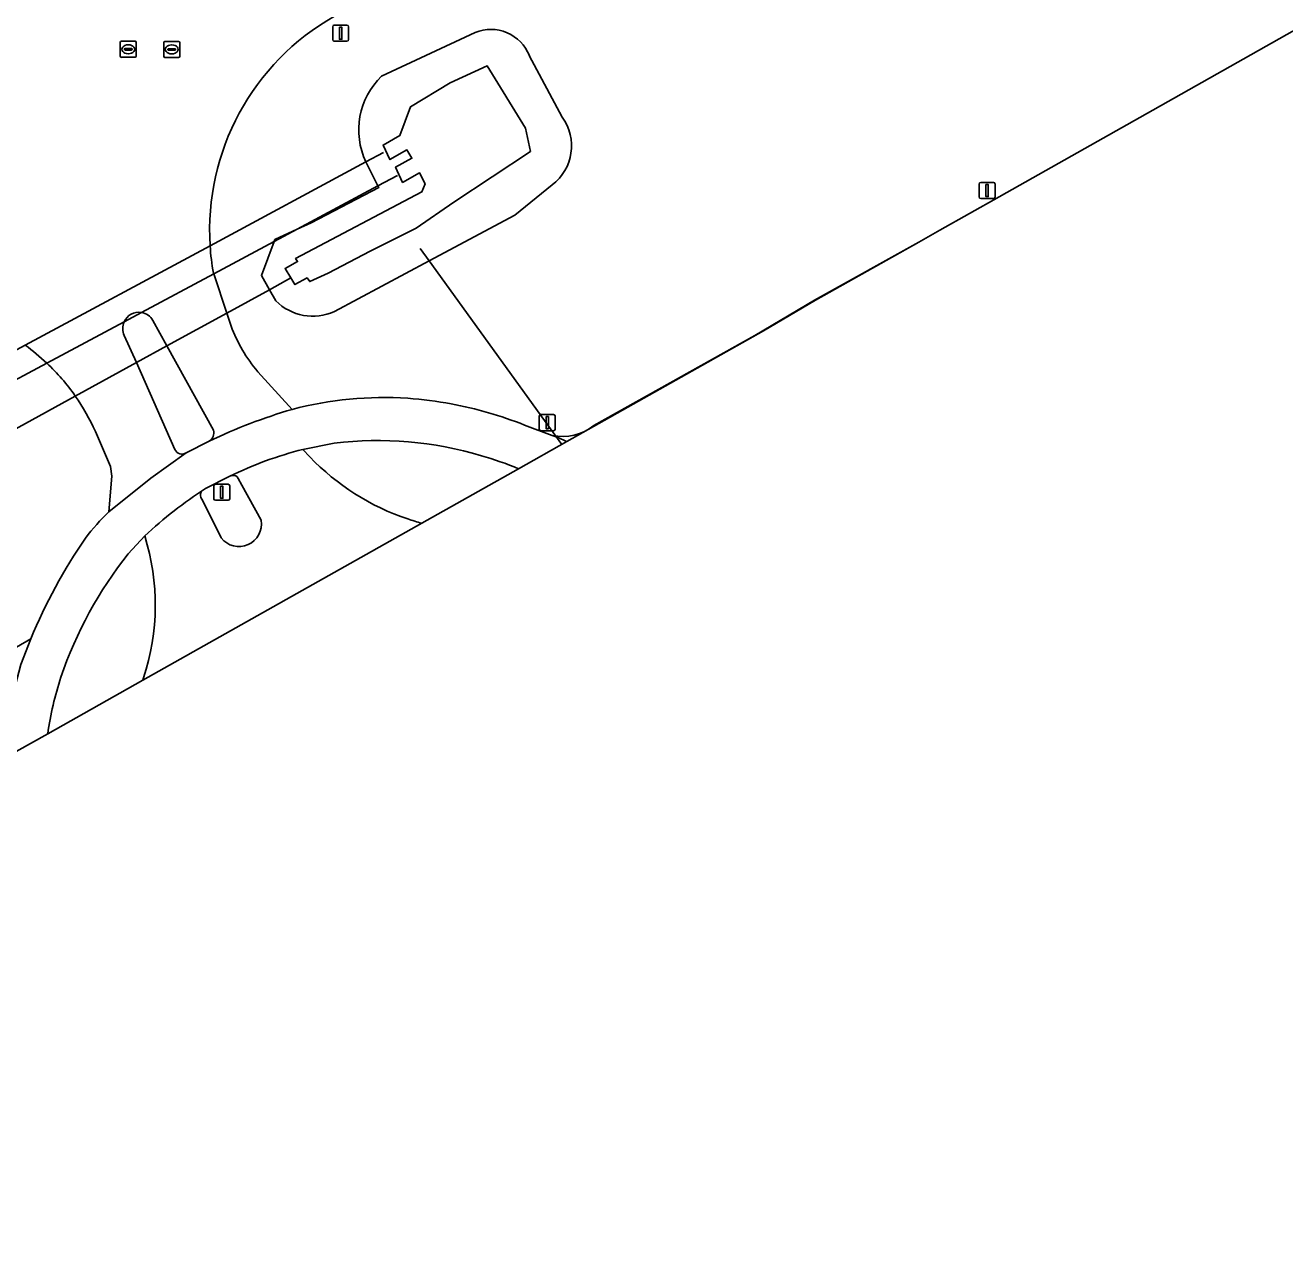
# Model space of a CAD drawing. Extents: x 154324 to 155744, y 382937 to 384188.
# Drawn here: x 154623.5 to 154702, y 382936.9 to 383013.5 of the extents above; entities that cross this region are included whole.
import ezdxf

# ---------------------------------------------------------------- set-up
doc = ezdxf.new("R2010")
doc.units = 0
for name, color, linetype in [('IMGEO_Berm_groen', 7, 'Continuous'), ('IMGEO_Bouwland', 7, 'Continuous'), ('IMGEO_Duiker', 7, 'Continuous'), ('IMGEO_Fietspad_gesloten', 7, 'Continuous'), ('IMGEO_Groenvoorziening', 7, 'Continuous'), ('IMGEO_Lichtmast', 7, 'Continuous'), ('IMGEO_Meer_plas_ven_vijver', 7, 'Continuous'), ('IMGEO_Oever', 7, 'Continuous'), ('IMGEO_Rijbaan_lokaal_gesloten', 7, 'Continuous'), ('IMGEO_Rioolput', 7, 'Continuous'), ('IMGEO_Terreindeel_onvherhard', 7, 'Continuous')]:
    doc.layers.add(name, color=color, linetype=linetype)

msp = doc.modelspace()

# ---------------------------------------------------------------- linework, layer by layer
at = {"layer": 'IMGEO_Berm_groen'}
for points in [[(154658.948, 382988.56), (154668.99, 382994.184), (154672.719, 382996.386), (154679.206, 383000), (154680.529, 383000.746), (154684.215, 383002.824), (154689.553, 383005.833), (154692.996, 383007.774), (154702.968, 383013.395), (154704.954, 383014.514), (154806.83, 383071.943)], [(154645.715, 383010.342), (154651.552, 383013.075)], [(154654.932, 383011.629), (154656.984, 383007.793)], [(154639.129, 382996.331), (154638.733, 382997.028), (154638.229, 382997.915), (154639.026, 383000.035), (154639.073, 383000.16), (154640.459, 383000.802), (154641.329, 383001.205), (154645.547, 383003.398), (154645.497, 383003.498), (154644.743, 383005.004)], [(154656.358, 383003.566), (154654.026, 383001.683)], [(154654.026, 383001.683), (154648.683, 382998.827), (154642.779, 382995.67)], [(154635.238, 382998.066), (154635.254, 382998.017), (154636.071, 382995.569), (154636.339, 382994.766)], [(154635.233, 382988.262), (154632.335, 382993.523), (154631.458, 382995.115)], [(154629.682, 382994.182), (154630.437, 382992.483), (154632.842, 382987.069)], [(154638.004, 382991.907), (154640.152, 382989.569)], [(154654.637, 382988.59), (154656.359, 382987.948)], [(154633.534, 382986.86), (154634.979, 382987.59)], [(154622.137, 382969.615), (154622.415, 382970.571), (154623.242, 382973.667), (154623.855, 382975.262), (154613.013, 382968.966)]]:
    msp.add_lwpolyline(points, dxfattribs=at)
for centre, radius, start, end in [((154650.317, 383000.748), 15.316, 119.47976, 183.64109), ((154652.523, 383010.671), 2.593, 21.68273, 111.99376), ((154648.975, 383006.991), 4.675, 134.21039, 205.14969), ((154654.493, 383006.002), 3.068, 307.43903, 35.71292), ((154650.289, 383000.747), 15.288, 183.64587, 190.10049), ((154641.432, 382998.639), 3.26, 225.06129, 294.40915), ((154630.585, 382994.619), 1.004, 80.38704, 155.91145), ((154630.583, 382994.616), 1.008, 29.69572, 80.26572), ((154630.588, 382994.62), 1.006, 155.97907, 205.77957), ((154645.529, 382998.204), 9.812, 200.50881, 219.92179), ((154645.868, 382967.806), 22.502, 86.20945, 104.717), ((154645.565, 382965.708), 24.616, 79.474, 85.82796), ((154645.564, 382965.714), 24.61, 68.36609, 79.46873), ((154657.005, 382990.998), 3.118, 258.04632, 308.55311), ((154634.683, 382988.086), 0.578, 300.84027, 17.74894), ((154633.271, 382987.241), 0.462, 201.79438, 304.59456)]:
    msp.add_arc(centre, radius, start, end, dxfattribs=at)
at = {"layer": 'IMGEO_Bouwland'}
for points in [[(154438.839, 383056.383), (154444.541, 383054.87), (154455.34, 383000), (154467.757, 382936.912), (154500, 382938.667), (154564.677, 382942.188), (154564.678, 382942.188), (154613.013, 382968.966), (154623.855, 382975.262)], [(154628.723, 382983.189), (154628.905, 382985.403), (154628.83, 382986.011), (154627.881, 382988.181)]]:
    msp.add_lwpolyline(points, dxfattribs=at)
for centre, radius, start, end in [((154615.685, 382982.742), 13.354, 46.64852, 54.15969), ((154615.704, 382982.755), 13.331, 34.97235, 46.66943), ((154615.58, 382982.685), 13.473, 24.07709, 34.9156), ((154638.762, 382972.828), 14.427, 134.09593, 142.85721), ((154655.276, 382962.271), 34.001, 145.47921, 157.53676)]:
    msp.add_arc(centre, radius, start, end, dxfattribs=at)
at = {"layer": 'IMGEO_Duiker'}
for points in [[(154612.941, 382987.879), (154614.4, 382988.664), (154623.504, 382993.567), (154635.032, 382999.775), (154644.743, 383005.004), (154645.833, 383005.591)], [(154613.689, 382986.479), (154615.298, 382987.34), (154624.852, 382992.452), (154629.669, 382995.029), (154630.753, 382995.609), (154635.254, 382998.017), (154639.026, 383000.035), (154640.459, 383000.802), (154645.497, 383003.498), (154646.707, 383004.145)], [(154648.121, 382999.605), (154648.683, 382998.827), (154656.953, 382987.38)], [(154640.07, 382997.76), (154638.733, 382997.028), (154636.071, 382995.569), (154632.335, 382993.523), (154630.437, 382992.483), (154626.628, 382990.396), (154619.984, 382986.756), (154619.063, 382986.252)]]:
    msp.add_lwpolyline(points, dxfattribs=at)
at = {"layer": 'IMGEO_Fietspad_gesloten'}
for points in [[(154657.27, 382987.558), (154669.54, 382994.463), (154672.77, 382996.372), (154679.206, 383000)], [(154679.206, 383000), (154672.719, 382996.386), (154668.99, 382994.184), (154658.948, 382988.56)], [(154656.359, 382987.948), (154654.637, 382988.59)], [(154634.979, 382987.59), (154633.534, 382986.86), (154631.341, 382985.277), (154628.723, 382983.189)], [(154640.815, 382987.07), (154642.764, 382987.457)], [(154654.26, 382985.864), (154657.27, 382987.558)], [(154634.748, 382984.631), (154636.262, 382985.398)], [(154629.924, 382980.563), (154630.958, 382981.673)], [(154623.855, 382975.262), (154623.242, 382973.667), (154622.415, 382970.571), (154622.137, 382969.615), (154622.044, 382967.734)], [(154622.044, 382967.734), (154624.907, 382969.346)]]:
    msp.add_lwpolyline(points, dxfattribs=at)
for centre, radius, start, end in [((154645.868, 382967.806), 22.502, 86.20945, 104.717), ((154645.565, 382965.708), 24.616, 79.474, 85.82796), ((154650.01, 382956.051), 34.938, 106.38874, 115.48129), ((154645.564, 382965.714), 24.61, 68.36609, 79.46873), ((154657.005, 382990.998), 3.118, 258.04632, 308.55311), ((154653.811, 382980.741), 7.644, 63.09324, 70.52489), ((154653.811, 382980.741), 7.644, 63.09324, 70.52489), ((154646.577, 382964.344), 23.446, 104.22764, 116.1019), ((154645.505, 382965.393), 22.234, 73.15844, 97.08195), ((154647.071, 382969.018), 18.316, 66.88815, 74.55912), ((154648.604, 382962.971), 25.712, 122.60675, 133.33554), ((154638.762, 382972.828), 14.427, 134.09593, 142.85721), ((154655.276, 382962.271), 34.001, 145.47921, 157.53676), ((154650.018, 382964.624), 25.648, 141.57735, 161.24349), ((154646.174, 382966.229), 21.494, 162.00119, 171.66356)]:
    msp.add_arc(centre, radius, start, end, dxfattribs=at)
at = {"layer": 'IMGEO_Groenvoorziening'}
for points in [[(154642.764, 382987.457), (154640.815, 382987.07), (154641.244, 382986.61)], [(154648.225, 382982.468), (154654.26, 382985.864)], [(154630.958, 382981.673), (154629.924, 382980.563)], [(154624.907, 382969.346), (154630.839, 382972.684), (154630.884, 382972.831)]]:
    msp.add_lwpolyline(points, dxfattribs=at)
for centre, radius, start, end in [((154645.505, 382965.393), 22.234, 73.15844, 97.08195), ((154652.177, 382997.085), 15.141, 223.77336, 251.40457), ((154647.071, 382969.018), 18.316, 66.88815, 74.55912), ((154656.856, 383012.493), 31.241, 252.28351, 253.96326), ((154617.166, 382977.367), 14.449, 341.703, 17.33799), ((154650.018, 382964.624), 25.648, 141.57735, 161.24349), ((154646.174, 382966.229), 21.494, 162.00119, 171.66356)]:
    msp.add_arc(centre, radius, start, end, dxfattribs=at)
at = {"layer": 'IMGEO_Lichtmast'}
for p, q in [((154642.674, 383012.625), (154642.674, 383013.425)), ((154642.674, 383013.425), (154642.674, 383012.625)), ((154642.774, 383013.525), (154643.564, 383013.525)), ((154643.564, 383013.525), (154642.774, 383013.525)), ((154643.664, 383013.425), (154643.664, 383012.625)), ((154643.664, 383012.625), (154643.664, 383013.425)), ((154643.564, 383012.525), (154642.774, 383012.525)), ((154642.774, 383012.525), (154643.564, 383012.525)), ((154682.975, 383002.815), (154682.975, 383003.615)), ((154682.975, 383003.615), (154682.975, 383002.815)), ((154683.075, 383003.715), (154683.865, 383003.715)), ((154683.865, 383003.715), (154683.075, 383003.715)), ((154683.965, 383003.615), (154683.965, 383002.815)), ((154683.965, 383002.815), (154683.965, 383003.615)), ((154683.865, 383002.715), (154683.075, 383002.715)), ((154683.075, 383002.715), (154683.865, 383002.715)), ((154655.654, 382989.239), (154656.444, 382989.239)), ((154656.444, 382989.239), (154655.654, 382989.239)), ((154655.554, 382988.339), (154655.554, 382989.139)), ((154655.554, 382989.139), (154655.554, 382988.339)), ((154656.544, 382989.139), (154656.544, 382988.339)), ((154656.544, 382988.339), (154656.544, 382989.139)), ((154656.444, 382988.239), (154655.654, 382988.239)), ((154655.654, 382988.239), (154656.444, 382988.239)), ((154635.262, 382983.997), (154635.262, 382984.797)), ((154635.262, 382984.797), (154635.262, 382983.997)), ((154635.362, 382984.897), (154636.152, 382984.897)), ((154636.152, 382984.897), (154635.362, 382984.897)), ((154636.252, 382984.797), (154636.252, 382983.997)), ((154636.252, 382983.997), (154636.252, 382984.797)), ((154636.152, 382983.897), (154635.362, 382983.897)), ((154635.362, 382983.897), (154636.152, 382983.897))]:
    msp.add_line(p, q, dxfattribs=at)
for points in [[(154643.094, 383013.4), (154643.244, 383013.4), (154643.244, 383012.65), (154643.094, 383012.65), (154643.094, 383013.4)], [(154683.395, 383003.59), (154683.545, 383003.59), (154683.545, 383002.84), (154683.395, 383002.84), (154683.395, 383003.59)], [(154655.974, 382989.114), (154656.124, 382989.114), (154656.124, 382988.364), (154655.974, 382988.364), (154655.974, 382989.114)], [(154635.682, 382984.772), (154635.832, 382984.772), (154635.832, 382984.022), (154635.682, 382984.022), (154635.682, 382984.772)]]:
    msp.add_lwpolyline(points, dxfattribs=at)
for centre, start, end in [((154642.774, 383013.425), 90, 180), ((154642.774, 383013.425), 90, 180), ((154643.564, 383013.425), 0, 90), ((154643.564, 383013.425), 360, 90), ((154642.774, 383012.625), 180, 270), ((154642.774, 383012.625), 180, 270), ((154643.564, 383012.625), 270, 0), ((154643.564, 383012.625), 270, 0), ((154683.075, 383003.615), 90, 180), ((154683.075, 383003.615), 90, 180), ((154683.865, 383003.615), 0, 90), ((154683.865, 383003.615), 360, 90), ((154683.075, 383002.815), 180, 270), ((154683.075, 383002.815), 180, 270), ((154683.865, 383002.815), 270, 0), ((154683.865, 383002.815), 270, 0), ((154655.654, 382989.139), 90, 180), ((154655.654, 382989.139), 90, 180), ((154656.444, 382989.139), 0, 90), ((154656.444, 382989.139), 360, 90), ((154655.654, 382988.339), 180, 270), ((154655.654, 382988.339), 180, 270), ((154656.444, 382988.339), 270, 0), ((154656.444, 382988.339), 270, 0), ((154635.362, 382984.797), 90, 180), ((154635.362, 382984.797), 90, 180), ((154636.152, 382984.797), 0, 90), ((154636.152, 382984.797), 360, 90), ((154635.362, 382983.997), 180, 270), ((154635.362, 382983.997), 180, 270), ((154636.152, 382983.997), 270, 0), ((154636.152, 382983.997), 270, 0)]:
    msp.add_arc(centre, 0.1, start, end, dxfattribs=at)
at = {"layer": 'IMGEO_Meer_plas_ven_vijver'}
msp.add_lwpolyline([(154642.4, 382998.066), (154645.001, 382999.428), (154647.883, 383000.859), (154650.221, 383002.479), (154655.013, 383005.654), (154654.683, 383007.111), (154652.305, 383010.983), (154649.99, 383009.937), (154647.514, 383008.442), (154646.863, 383006.641), (154645.812, 383006.05), (154646.246, 383005.148), (154647.297, 383005.744), (154647.609, 383005.226), (154646.592, 383004.672), (154647.028, 383003.718), (154648.079, 383004.321), (154648.428, 383003.626), (154648.236, 383003.124), (154640.362, 382998.969), (154640.48, 382998.784), (154639.707, 382998.359), (154640.07, 382997.76), (154640.32, 382997.346), (154641.075, 382997.769), (154641.239, 382997.539)], close=True, dxfattribs=at)
at = {"layer": 'IMGEO_Oever'}
for points in [[(154651.552, 383013.075), (154645.715, 383010.342)], [(154656.984, 383007.793), (154654.932, 383011.629)], [(154644.743, 383005.004), (154645.497, 383003.498), (154645.547, 383003.398), (154641.329, 383001.205), (154640.459, 383000.802), (154639.073, 383000.16), (154639.026, 383000.035), (154638.229, 382997.915), (154638.733, 382997.028), (154639.129, 382996.331)], [(154642.779, 382995.67), (154648.683, 382998.827), (154654.026, 383001.683), (154656.358, 383003.566)]]:
    msp.add_lwpolyline(points, dxfattribs=at)
msp.add_lwpolyline([(154642.4, 382998.066), (154641.239, 382997.539), (154641.075, 382997.769), (154640.32, 382997.346), (154640.07, 382997.76), (154639.707, 382998.359), (154640.48, 382998.784), (154640.362, 382998.969), (154648.236, 383003.124), (154648.428, 383003.626), (154648.079, 383004.321), (154647.028, 383003.718), (154646.592, 383004.672), (154647.609, 383005.226), (154647.297, 383005.744), (154646.246, 383005.148), (154645.812, 383006.05), (154646.863, 383006.641), (154647.514, 383008.442), (154649.99, 383009.937), (154652.305, 383010.983), (154654.683, 383007.111), (154655.013, 383005.654), (154650.221, 383002.479), (154647.883, 383000.859), (154645.001, 382999.428)], close=True, dxfattribs=at)
for centre, radius, start, end in [((154652.523, 383010.671), 2.593, 21.68273, 111.99376), ((154648.975, 383006.991), 4.675, 134.21039, 205.14969), ((154654.493, 383006.002), 3.068, 307.43903, 35.71292), ((154641.432, 382998.639), 3.26, 225.06129, 294.40915)]:
    msp.add_arc(centre, radius, start, end, dxfattribs=at)
at = {"layer": 'IMGEO_Rijbaan_lokaal_gesloten'}
for points in [[(154636.339, 382994.766), (154636.071, 382995.569), (154635.254, 382998.017), (154635.238, 382998.066)], [(154631.458, 382995.115), (154632.335, 382993.523), (154635.233, 382988.262)], [(154632.842, 382987.069), (154630.437, 382992.483), (154629.682, 382994.182)], [(154640.152, 382989.569), (154638.004, 382991.907)], [(154627.881, 382988.181), (154628.83, 382986.011), (154628.905, 382985.403), (154628.723, 382983.189), (154631.341, 382985.277), (154633.534, 382986.86)], [(154641.244, 382986.61), (154640.815, 382987.07)], [(154636.262, 382985.398), (154636.415, 382985.437)], [(154634.567, 382984.506), (154634.748, 382984.631)], [(154636.771, 382985.264), (154637.011, 382984.845), (154638.218, 382982.656)], [(154635.716, 382981.548), (154634.572, 382983.86), (154634.456, 382984.069)], [(154630.839, 382972.684), (154648.225, 382982.468)], [(154630.884, 382972.831), (154630.839, 382972.684)]]:
    msp.add_lwpolyline(points, dxfattribs=at)
for centre, radius, start, end in [((154650.317, 383000.748), 15.316, 119.47976, 183.64109), ((154650.289, 383000.747), 15.288, 183.64587, 190.10049), ((154630.585, 382994.619), 1.004, 80.38704, 155.91145), ((154630.583, 382994.616), 1.008, 29.69572, 80.26572), ((154630.588, 382994.62), 1.006, 155.97907, 205.77957), ((154645.529, 382998.204), 9.812, 200.50881, 219.92179), ((154615.685, 382982.742), 13.354, 46.64852, 54.15969), ((154615.704, 382982.755), 13.331, 34.97235, 46.66943), ((154615.58, 382982.685), 13.473, 24.07709, 34.9156), ((154650.01, 382956.051), 34.938, 106.38874, 115.48129), ((154634.683, 382988.086), 0.578, 300.84027, 17.74894), ((154633.271, 382987.241), 0.462, 201.79438, 304.59456), ((154646.577, 382964.344), 23.446, 104.22764, 116.1019), ((154652.177, 382997.085), 15.141, 223.77336, 251.40457), ((154636.497, 382985.153), 0.296, 22.04916, 106.1155), ((154648.604, 382962.971), 25.712, 122.60675, 133.33554), ((154634.781, 382984.219), 0.358, 126.71031, 204.78571), ((154636.821, 382982.432), 1.415, 218.64939, 9.12252), ((154656.856, 383012.493), 31.241, 252.28351, 253.96326), ((154617.166, 382977.367), 14.449, 341.703, 17.33799)]:
    msp.add_arc(centre, radius, start, end, dxfattribs=at)
at = {"layer": 'IMGEO_Rioolput'}
for p, q in [((154629.431, 383011.594), (154629.431, 383012.446)), ((154629.506, 383012.52), (154630.358, 383012.52)), ((154629.69, 383012.014), (154629.69, 383012.026)), ((154629.733, 383012.063), (154630.131, 383012.063)), ((154629.919, 383012.3), (154629.944, 383012.3)), ((154630.174, 383012.026), (154630.174, 383012.014)), ((154630.432, 383012.446), (154630.432, 383011.594)), ((154632.139, 383011.587), (154632.139, 383012.439)), ((154632.214, 383012.513), (154633.066, 383012.513)), ((154632.398, 383012.007), (154632.398, 383012.019)), ((154632.441, 383012.056), (154632.839, 383012.056)), ((154632.627, 383012.293), (154632.652, 383012.293)), ((154632.882, 383012.019), (154632.882, 383012.007)), ((154633.14, 383012.439), (154633.14, 383011.587)), ((154630.358, 383011.52), (154629.506, 383011.52)), ((154630.128, 383011.977), (154629.73, 383011.977)), ((154629.942, 383011.74), (154629.917, 383011.74)), ((154633.066, 383011.513), (154632.214, 383011.513)), ((154632.836, 383011.97), (154632.438, 383011.97)), ((154632.65, 383011.733), (154632.625, 383011.733))]:
    msp.add_line(p, q, dxfattribs=at)
for points in [[(154629.431, 383011.594), (154629.431, 383012.446)], [(154629.506, 383012.52), (154630.358, 383012.52)], [(154630.432, 383012.446), (154630.432, 383011.594)], [(154632.139, 383011.587), (154632.139, 383012.439)], [(154632.214, 383012.513), (154633.066, 383012.513)], [(154633.14, 383012.439), (154633.14, 383011.587)], [(154630.358, 383011.52), (154629.506, 383011.52)], [(154633.066, 383011.513), (154632.214, 383011.513)]]:
    msp.add_lwpolyline(points, dxfattribs=at)
for centre, radius, start, end in [((154629.508, 383012.444), 0.0765, 91.55205, 178.44795), ((154629.508, 383012.444), 0.0765, 91.55205, 178.44795), ((154629.73, 383012.023), 0.0403, 85.87752, 175.75265), ((154629.727, 383012.013), 0.0366, 178.93798, 274.71019), ((154630.131, 383012.02), 0.043, 264.86636, 352.45326), ((154630.135, 383012.025), 0.0386, 1.73085, 96.63898), ((154630.356, 383012.444), 0.0765, 1.55205, 88.44795), ((154630.356, 383012.444), 0.0765, 1.55205, 88.44795), ((154632.216, 383012.437), 0.0765, 91.55205, 178.44795), ((154632.216, 383012.437), 0.0765, 91.55205, 178.44795), ((154632.438, 383012.016), 0.0403, 85.87752, 175.75265), ((154632.435, 383012.006), 0.0366, 178.93798, 274.71019), ((154632.839, 383012.013), 0.043, 264.86636, 352.45326), ((154632.843, 383012.018), 0.0386, 1.73085, 96.63898), ((154633.064, 383012.437), 0.0765, 1.55205, 88.44795), ((154633.064, 383012.437), 0.0765, 1.55205, 88.44795), ((154629.508, 383011.596), 0.0765, 181.55205, 268.44795), ((154629.508, 383011.596), 0.0765, 181.55205, 268.44795), ((154630.356, 383011.596), 0.0765, 271.55205, 358.44795), ((154630.356, 383011.596), 0.0765, 271.55205, 358.44795), ((154632.216, 383011.589), 0.0765, 181.55205, 268.44795), ((154632.216, 383011.589), 0.0765, 181.55205, 268.44795), ((154633.064, 383011.589), 0.0765, 271.55205, 358.44795), ((154633.064, 383011.589), 0.0765, 271.55205, 358.44795)]:
    msp.add_arc(centre, radius, start, end, dxfattribs=at)
for centre, major_axis, ratio, start_param, end_param in [((154629.918, 383012.02), (-0.387, 0.002), 0.722429, 4.712389, 7.853982), ((154629.943, 383012.02), (-0.39, 0.002), 0.717154, 1.570796, 4.712389), ((154632.626, 383012.013), (-0.387, 0.002), 0.722429, 4.712389, 7.853982), ((154632.651, 383012.013), (-0.39, 0.002), 0.717154, 1.570796, 4.712389)]:
    msp.add_ellipse(centre, major_axis=major_axis, ratio=ratio, start_param=start_param, end_param=end_param, dxfattribs=at)
at = {"layer": 'IMGEO_Terreindeel_onvherhard'}
for points in [[(154636.262, 382985.398), (154634.748, 382984.631), (154634.567, 382984.506)], [(154636.415, 382985.437), (154636.262, 382985.398)], [(154638.218, 382982.656), (154637.011, 382984.845), (154636.771, 382985.264)], [(154634.456, 382984.069), (154634.572, 382983.86), (154635.716, 382981.548)]]:
    msp.add_lwpolyline(points, dxfattribs=at)
for centre, radius, start, end in [((154636.497, 382985.153), 0.296, 22.04916, 106.1155), ((154634.781, 382984.219), 0.358, 126.71031, 204.78571), ((154636.821, 382982.432), 1.415, 218.64939, 9.12252)]:
    msp.add_arc(centre, radius, start, end, dxfattribs=at)

doc.saveas('drawing.dxf')
